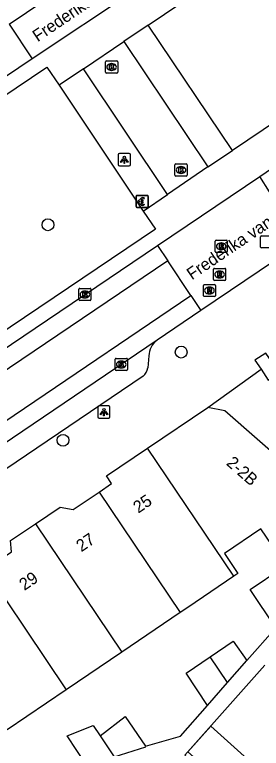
# Model space of a CAD drawing. Extents: x 159961 to 160856, y 382704 to 383353.
# Drawn here: x 160456.8 to 160477.2, y 382840.4 to 382900.9 of the extents above; entities that cross this region are included whole.
import ezdxf

# ---------------------------------------------------------------- set-up
doc = ezdxf.new("R2010")
doc.units = 0
for name, color, linetype in [('IMGEO_Betaalautomaat', 7, 'Continuous'), ('IMGEO_Boom', 7, 'Continuous'), ('IMGEO_Kolk', 7, 'Continuous'), ('IMGEO_Lichtpunt', 7, 'Continuous'), ('IMGEO_Openbare_ruimte_label', 7, 'Continuous'), ('IMGEO_Pand', 7, 'Continuous'), ('IMGEO_Pand_nummerreeks', 7, 'Continuous'), ('IMGEO_Rijbaan_lokaal_gesloten', 7, 'Continuous'), ('IMGEO_Rijbaan_lokaal_open', 7, 'Continuous'), ('IMGEO_Rioolput', 7, 'Continuous'), ('IMGEO_Voetpad_open', 7, 'Continuous')]:
    doc.layers.add(name, color=color, linetype=linetype)

msp = doc.modelspace()

# ---------------------------------------------------------------- linework, layer by layer
at = {"layer": 'IMGEO_Betaalautomaat'}
for p, q in [((160466.921, 382885.979), (160467.762, 382885.979)), ((160467.762, 382885.979), (160466.921, 382885.979)), ((160466.846, 382885.055), (160466.846, 382885.896)), ((160466.846, 382885.896), (160466.846, 382885.055)), ((160467.129, 382885.443), (160467.129, 382885.511)), ((160467.25, 382885.511), (160467.25, 382885.443)), ((160467.508, 382885.784), (160467.491, 382885.684)), ((160467.845, 382885.905), (160467.845, 382885.064)), ((160467.845, 382885.064), (160467.845, 382885.905)), ((160467.771, 382884.98), (160466.93, 382884.98)), ((160466.93, 382884.98), (160467.771, 382884.98)), ((160467.495, 382885.278), (160467.517, 382885.191))]:
    msp.add_line(p, q, dxfattribs=at)
for points in [[(160467.129, 382885.511), (160467.06, 382885.511), (160467.06, 382885.58), (160467.139, 382885.58)], [(160467.134, 382885.374), (160467.06, 382885.374), (160467.06, 382885.443), (160467.129, 382885.443)], [(160467.261, 382885.58), (160467.408, 382885.58), (160467.408, 382885.511), (160467.25, 382885.511)], [(160467.25, 382885.443), (160467.408, 382885.443), (160467.408, 382885.374), (160467.264, 382885.374)]]:
    msp.add_lwpolyline(points, dxfattribs=at)
for centre, radius, start, end in [((160466.924, 382885.902), 0.0779, 92.4484, 184.28452), ((160466.924, 382885.902), 0.0779, 92.4484, 184.28452), ((160467.768, 382885.902), 0.0779, 2.4484, 94.28452), ((160467.768, 382885.902), 0.0779, 2.4484, 94.28452), ((160467.395, 382885.429), 0.267, 191.80956, 297.03891), ((160467.422, 382885.504), 0.293, 73.01398, 165.01395), ((160467.428, 382885.517), 0.179, 69.32359, 159.56827), ((160467.428, 382885.444), 0.179, 202.76249, 291.86925), ((160466.924, 382885.058), 0.0779, 182.4484, 274.28452), ((160466.924, 382885.058), 0.0779, 182.4484, 274.28452), ((160467.768, 382885.058), 0.0779, 272.4484, 4.28452), ((160467.768, 382885.058), 0.0779, 272.4484, 4.28452)]:
    msp.add_arc(centre, radius, start, end, dxfattribs=at)
at = {"layer": 'IMGEO_Boom'}
for centre in [(160459.562, 382883.56), (160470.578, 382873.058), (160460.809, 382865.788)]:
    msp.add_circle(centre, 0.489, dxfattribs=at)
at = {"layer": 'IMGEO_Kolk'}
for p, q in [((160464.325, 382896.142), (160464.325, 382896.994)), ((160464.4, 382897.068), (160465.252, 382897.068)), ((160465.326, 382896.994), (160465.326, 382896.142)), ((160464.836, 382896.288), (160464.811, 382896.288)), ((160464.813, 382896.848), (160464.838, 382896.848)), ((160465.252, 382896.068), (160464.4, 382896.068)), ((160470.063, 382887.649), (160470.063, 382888.501)), ((160470.138, 382888.575), (160470.99, 382888.575)), ((160471.064, 382888.501), (160471.064, 382887.649)), ((160470.574, 382887.795), (160470.549, 382887.795)), ((160470.551, 382888.355), (160470.576, 382888.355)), ((160470.99, 382887.575), (160470.138, 382887.575)), ((160462.115, 382877.389), (160462.115, 382878.241)), ((160462.19, 382878.315), (160463.042, 382878.315)), ((160463.116, 382878.241), (160463.116, 382877.389)), ((160462.626, 382877.535), (160462.601, 382877.535)), ((160462.603, 382878.095), (160462.628, 382878.095)), ((160463.042, 382877.315), (160462.19, 382877.315)), ((160465.125, 382871.614), (160465.125, 382872.466)), ((160465.2, 382872.54), (160466.052, 382872.54)), ((160465.613, 382872.32), (160465.638, 382872.32)), ((160466.126, 382872.466), (160466.126, 382871.614)), ((160466.052, 382871.54), (160465.2, 382871.54)), ((160465.636, 382871.76), (160465.611, 382871.76))]:
    msp.add_line(p, q, dxfattribs=at)
for points in [[(160464.325, 382896.142), (160464.325, 382896.994)], [(160464.4, 382897.068), (160465.252, 382897.068)], [(160465.326, 382896.994), (160465.326, 382896.142)], [(160464.646, 382896.768), (160464.769, 382896.768), (160464.769, 382896.617), (160464.899, 382896.768), (160465.063, 382896.768), (160464.917, 382896.617), (160465.07, 382896.368), (160464.918, 382896.368), (160464.833, 382896.532), (160464.769, 382896.465), (160464.769, 382896.368), (160464.646, 382896.368), (160464.646, 382896.768)], [(160465.252, 382896.068), (160464.4, 382896.068)], [(160470.063, 382887.649), (160470.063, 382888.501)], [(160470.138, 382888.575), (160470.99, 382888.575)], [(160471.064, 382888.501), (160471.064, 382887.649)], [(160470.384, 382888.275), (160470.507, 382888.275), (160470.507, 382888.124), (160470.637, 382888.275), (160470.801, 382888.275), (160470.655, 382888.124), (160470.808, 382887.875), (160470.656, 382887.875), (160470.571, 382888.039), (160470.507, 382887.972), (160470.507, 382887.875), (160470.384, 382887.875), (160470.384, 382888.275)], [(160470.99, 382887.575), (160470.138, 382887.575)], [(160462.115, 382877.389), (160462.115, 382878.241)], [(160462.19, 382878.315), (160463.042, 382878.315)], [(160463.116, 382878.241), (160463.116, 382877.389)], [(160462.436, 382878.015), (160462.559, 382878.015), (160462.559, 382877.864), (160462.689, 382878.015), (160462.853, 382878.015), (160462.707, 382877.864), (160462.86, 382877.615), (160462.708, 382877.615), (160462.623, 382877.779), (160462.559, 382877.712), (160462.559, 382877.615), (160462.436, 382877.615), (160462.436, 382878.015)], [(160463.042, 382877.315), (160462.19, 382877.315)], [(160465.125, 382871.614), (160465.125, 382872.466)], [(160465.2, 382872.54), (160466.052, 382872.54)], [(160465.446, 382872.24), (160465.569, 382872.24), (160465.569, 382872.089), (160465.699, 382872.24), (160465.863, 382872.24), (160465.717, 382872.089), (160465.87, 382871.84), (160465.718, 382871.84), (160465.633, 382872.004), (160465.569, 382871.937), (160465.569, 382871.84), (160465.446, 382871.84), (160465.446, 382872.24)], [(160466.126, 382872.466), (160466.126, 382871.614)], [(160466.052, 382871.54), (160465.2, 382871.54)]]:
    msp.add_lwpolyline(points, dxfattribs=at)
for centre, start, end in [((160464.402, 382896.992), 91.55205, 178.44795), ((160464.402, 382896.992), 91.55205, 178.44795), ((160465.25, 382896.992), 1.55205, 88.44795), ((160465.25, 382896.992), 1.55205, 88.44795), ((160464.402, 382896.144), 181.55205, 268.44795), ((160464.402, 382896.144), 181.55205, 268.44795), ((160465.25, 382896.144), 271.55205, 358.44795), ((160465.25, 382896.144), 271.55205, 358.44795), ((160470.14, 382888.499), 91.55205, 178.44795), ((160470.14, 382888.499), 91.55205, 178.44795), ((160470.988, 382888.499), 1.55205, 88.44795), ((160470.988, 382888.499), 1.55205, 88.44795), ((160470.14, 382887.651), 181.55205, 268.44795), ((160470.14, 382887.651), 181.55205, 268.44795), ((160470.988, 382887.651), 271.55205, 358.44795), ((160470.988, 382887.651), 271.55205, 358.44795), ((160462.192, 382878.239), 91.55205, 178.44795), ((160462.192, 382878.239), 91.55205, 178.44795), ((160463.04, 382878.239), 1.55205, 88.44795), ((160463.04, 382878.239), 1.55205, 88.44795), ((160462.192, 382877.391), 181.55205, 268.44795), ((160462.192, 382877.391), 181.55205, 268.44795), ((160463.04, 382877.391), 271.55205, 358.44795), ((160463.04, 382877.391), 271.55205, 358.44795), ((160465.202, 382872.464), 91.55205, 178.44795), ((160465.202, 382872.464), 91.55205, 178.44795), ((160466.05, 382872.464), 1.55205, 88.44795), ((160466.05, 382872.464), 1.55205, 88.44795), ((160465.202, 382871.616), 181.55205, 268.44795), ((160465.202, 382871.616), 181.55205, 268.44795), ((160466.05, 382871.616), 271.55205, 358.44795), ((160466.05, 382871.616), 271.55205, 358.44795)]:
    msp.add_arc(centre, 0.0765, start, end, dxfattribs=at)
for centre, major_axis, ratio, start_param, end_param in [((160464.812, 382896.568), (-0.387, 0.002), 0.722429, 4.712389, 7.853982), ((160464.837, 382896.568), (-0.39, 0.002), 0.717154, 1.570796, 4.712389), ((160470.55, 382888.075), (-0.387, 0.002), 0.722429, 4.712389, 7.853982), ((160470.575, 382888.075), (-0.39, 0.002), 0.717154, 1.570796, 4.712389), ((160462.602, 382877.815), (-0.387, 0.002), 0.722429, 4.712389, 7.853982), ((160462.627, 382877.815), (-0.39, 0.002), 0.717154, 1.570796, 4.712389), ((160465.612, 382872.04), (-0.387, 0.002), 0.722429, 4.712389, 7.853982), ((160465.637, 382872.04), (-0.39, 0.002), 0.717154, 1.570796, 4.712389)]:
    msp.add_ellipse(centre, major_axis=major_axis, ratio=ratio, start_param=start_param, end_param=end_param, dxfattribs=at)
at = {"layer": 'IMGEO_Lichtpunt'}
for p, q in [((160465.38, 382889.33), (160465.38, 382888.523)), ((160465.38, 382889.33), (160465.38, 382888.523)), ((160466.282, 382889.425), (160465.474, 382889.425)), ((160466.282, 382889.425), (160465.474, 382889.425)), ((160466.376, 382888.523), (160466.376, 382889.33)), ((160466.376, 382888.523), (160466.376, 382889.33)), ((160465.474, 382888.429), (160466.282, 382888.429)), ((160465.474, 382888.429), (160466.282, 382888.429)), ((160463.689, 382868.522), (160463.689, 382867.715)), ((160463.689, 382868.522), (160463.689, 382867.715)), ((160464.591, 382868.617), (160463.783, 382868.617)), ((160464.591, 382868.617), (160463.783, 382868.617)), ((160464.685, 382867.715), (160464.685, 382868.522)), ((160464.685, 382867.715), (160464.685, 382868.522)), ((160463.783, 382867.621), (160464.591, 382867.621)), ((160463.783, 382867.621), (160464.591, 382867.621))]:
    msp.add_line(p, q, dxfattribs=at)
for points in [[(160465.754, 382888.994), (160465.793, 382888.966), (160465.605, 382888.704), (160465.567, 382888.731), (160465.754, 382888.994)], [(160465.856, 382888.946), (160465.903, 382888.946), (160465.903, 382888.624), (160465.856, 382888.624), (160465.856, 382888.946)], [(160465.966, 382888.966), (160466.004, 382888.993), (160466.191, 382888.731), (160466.152, 382888.703), (160465.966, 382888.966)], [(160464.063, 382868.186), (160464.102, 382868.158), (160463.914, 382867.896), (160463.876, 382867.923), (160464.063, 382868.186)], [(160464.165, 382868.138), (160464.212, 382868.138), (160464.212, 382867.816), (160464.165, 382867.816), (160464.165, 382868.138)], [(160464.275, 382868.158), (160464.313, 382868.185), (160464.5, 382867.923), (160464.461, 382867.895), (160464.275, 382868.158)]]:
    msp.add_lwpolyline(points, dxfattribs=at)
for centre in [(160465.879, 382889.128), (160464.188, 382868.32)]:
    msp.add_circle(centre, 0.0994, dxfattribs=at)
for centre, start, end in [((160465.474, 382889.33), 90, 180), ((160465.474, 382889.33), 90, 180), ((160466.282, 382889.33), 0, 90), ((160466.282, 382889.33), 0, 90), ((160465.474, 382888.523), 180, 270), ((160465.474, 382888.523), 180, 270), ((160466.282, 382888.523), 270, 0), ((160466.282, 382888.523), 270, 360), ((160463.783, 382868.522), 90, 180), ((160463.783, 382868.522), 90, 180), ((160464.591, 382868.522), 0, 90), ((160464.591, 382868.522), 0, 90), ((160463.783, 382867.715), 180, 270), ((160463.783, 382867.715), 180, 270), ((160464.591, 382867.715), 270, 0), ((160464.591, 382867.715), 270, 360)]:
    msp.add_arc(centre, 0.0946, start, end, dxfattribs=at)
at = {"layer": 'IMGEO_Pand'}
for points in [[(160467.797, 382865.145), (160472.77, 382868.495)], [(160483.777, 382859.83), (160481.769, 382861.577), (160474.198, 382868.217), (160472.77, 382868.495)], [(160463.793, 382861.513), (160464.827, 382862.21), (160464.394, 382862.853), (160467.797, 382865.145)], [(160474.932, 382854.583), (160467.797, 382865.145)], [(160458.53, 382858.9), (160460.583, 382860.283), (160461.657, 382860.074), (160463.793, 382861.513)], [(160463.793, 382861.513), (160470.498, 382851.586)], [(160483.777, 382859.83), (160478.61, 382856.349), (160477.173, 382858.481), (160474.156, 382856.449), (160475.263, 382854.807), (160474.932, 382854.583)], [(160454.378, 382855.122), (160456.54, 382856.579), (160456.475, 382857.516), (160458.53, 382858.9)], [(160458.53, 382858.9), (160465.674, 382848.324)], [(160454.378, 382855.122), (160461.072, 382845.213)], [(160478.394, 382850.329), (160476.277, 382853.471), (160478.895, 382855.249), (160480.557, 382852.785)], [(160474.932, 382854.583), (160471.121, 382852.007), (160470.498, 382851.586)], [(160470.498, 382851.586), (160465.674, 382848.324)], [(160472.968, 382847.93), (160474.87, 382849.21), (160476.008, 382847.62)], [(160465.674, 382848.324), (160461.072, 382845.213)], [(160472.744, 382843.915), (160470.975, 382846.589), (160472.968, 382847.93)], [(160474.406, 382845.801), (160472.968, 382847.93)], [(160474.406, 382845.801), (160476.008, 382847.62)], [(160472.744, 382843.915), (160474.406, 382845.801)], [(160461.072, 382845.213), (160456.193, 382841.915)], [(160463.867, 382841.404), (160465.955, 382843.007), (160467.613, 382840.552)], [(160462.671, 382839.141), (160461.67, 382840.623), (160461.423, 382840.988), (160461.146, 382841.4), (160463.294, 382842.253), (160463.867, 382841.404)], [(160471.138, 382840.098), (160475.277, 382836.401), (160477.162, 382838.512), (160473.023, 382842.209), (160471.138, 382840.098)], [(160463.867, 382841.404), (160465.036, 382839.674)], [(160465.036, 382839.674), (160467.645, 382840.505), (160467.613, 382840.552)]]:
    msp.add_lwpolyline(points, dxfattribs=at)
at = {"layer": 'IMGEO_Rijbaan_lokaal_gesloten'}
for points in [[(160477.075, 382887.533), (160480.304, 382889.735)], [(160427.286, 382854.001), (160468.612, 382881.856)], [(160469.463, 382880.579), (160428.137, 382852.75)], [(160430.099, 382849.865), (160471.37, 382877.716)], [(160472.191, 382876.484), (160468.585, 382874.039)], [(160468.585, 382874.039), (160433.459, 382850.325)]]:
    msp.add_lwpolyline(points, dxfattribs=at)
at = {"layer": 'IMGEO_Rijbaan_lokaal_open'}
for points in [[(160456.356, 382900.103), (160464.776, 382905.783)], [(160466.706, 382902.882), (160458.264, 382897.258)], [(160456.356, 382900.103), (160458.264, 382897.258)], [(160462.489, 382896.421), (160465.846, 382898.668)], [(160465.846, 382898.668), (160472.772, 382888.331)], [(160458.264, 382897.258), (160421.52, 382872.518), (160415.611, 382868.38)], [(160469.445, 382886.045), (160462.489, 382896.421)], [(160472.772, 382888.331), (160469.445, 382886.045)], [(160468.612, 382881.856), (160477.075, 382887.533)], [(160477.885, 382886.287), (160477.075, 382887.533)], [(160468.612, 382881.856), (160469.463, 382880.579)], [(160480.656, 382882.178), (160472.191, 382876.484)], [(160471.37, 382877.716), (160469.463, 382880.579)], [(160471.37, 382877.716), (160472.191, 382876.484)]]:
    msp.add_lwpolyline(points, dxfattribs=at)
at = {"layer": 'IMGEO_Rioolput'}
for p, q in [((160477.129, 382881.726), (160477.129, 382882.578)), ((160477.204, 382882.652), (160478.056, 382882.652)), ((160473.386, 382881.352), (160473.386, 382882.204)), ((160473.461, 382882.278), (160474.313, 382882.278)), ((160473.874, 382882.058), (160473.899, 382882.058)), ((160474.387, 382882.204), (160474.387, 382881.352)), ((160474.313, 382881.278), (160473.461, 382881.278)), ((160473.897, 382881.498), (160473.872, 382881.498)), ((160478.056, 382881.652), (160477.204, 382881.652)), ((160473.327, 382879.962), (160474.179, 382879.962)), ((160473.252, 382879.036), (160473.252, 382879.888)), ((160473.74, 382879.742), (160473.765, 382879.742)), ((160474.253, 382879.888), (160474.253, 382879.036)), ((160474.179, 382878.962), (160473.327, 382878.962)), ((160473.763, 382879.182), (160473.738, 382879.182)), ((160472.413, 382877.713), (160472.413, 382878.565)), ((160472.488, 382878.639), (160473.34, 382878.639)), ((160472.901, 382878.419), (160472.926, 382878.419)), ((160473.414, 382878.565), (160473.414, 382877.713)), ((160473.34, 382877.639), (160472.488, 382877.639)), ((160472.924, 382877.859), (160472.899, 382877.859))]:
    msp.add_line(p, q, dxfattribs=at)
for points in [[(160477.129, 382881.726), (160477.129, 382882.578)], [(160477.204, 382882.652), (160478.056, 382882.652)], [(160473.386, 382881.352), (160473.386, 382882.204)], [(160473.461, 382882.278), (160474.313, 382882.278)], [(160473.975, 382881.976), (160473.723, 382881.978), (160473.723, 382881.578)], [(160473.723, 382881.578), (160473.847, 382881.578), (160473.847, 382881.74), (160473.858, 382881.74)], [(160473.901, 382881.897), (160473.847, 382881.897), (160473.847, 382881.816)], [(160473.847, 382881.816), (160473.899, 382881.816)], [(160474.387, 382882.204), (160474.387, 382881.352)], [(160474.313, 382881.278), (160473.461, 382881.278)], [(160473.905, 382881.711), (160473.976, 382881.578), (160474.116, 382881.578), (160474.051, 382881.704)], [(160478.056, 382881.652), (160477.204, 382881.652)], [(160473.327, 382879.962), (160474.179, 382879.962)], [(160473.252, 382879.036), (160473.252, 382879.888)], [(160473.841, 382879.66), (160473.589, 382879.662), (160473.589, 382879.262)], [(160473.589, 382879.262), (160473.713, 382879.262), (160473.713, 382879.424), (160473.724, 382879.424)], [(160473.767, 382879.581), (160473.713, 382879.581), (160473.713, 382879.5)], [(160473.713, 382879.5), (160473.765, 382879.5)], [(160473.771, 382879.395), (160473.842, 382879.262), (160473.982, 382879.262), (160473.917, 382879.388)], [(160474.253, 382879.888), (160474.253, 382879.036)], [(160474.179, 382878.962), (160473.327, 382878.962)], [(160472.413, 382877.713), (160472.413, 382878.565)], [(160472.488, 382878.639), (160473.34, 382878.639)], [(160473.002, 382878.337), (160472.75, 382878.339), (160472.75, 382877.939)], [(160472.928, 382878.258), (160472.874, 382878.258), (160472.874, 382878.177)], [(160472.874, 382878.177), (160472.926, 382878.177)], [(160473.414, 382878.565), (160473.414, 382877.713)], [(160473.34, 382877.639), (160472.488, 382877.639)], [(160472.75, 382877.939), (160472.874, 382877.939), (160472.874, 382878.101), (160472.885, 382878.101)], [(160472.932, 382878.072), (160473.003, 382877.939), (160473.143, 382877.939), (160473.078, 382878.065)]]:
    msp.add_lwpolyline(points, dxfattribs=at)
for centre, radius, start, end in [((160477.206, 382882.576), 0.0765, 91.55205, 178.44795), ((160477.206, 382882.576), 0.0765, 91.55205, 178.44795), ((160473.463, 382882.202), 0.0765, 91.55205, 178.44795), ((160473.463, 382882.202), 0.0765, 91.55205, 178.44795), ((160473.857, 382881.687), 0.0533, 26.02933, 88.69889), ((160473.883, 382882.005), 0.19, 274.7715, 282.96867), ((160473.907, 382881.801), 0.0964, 77.00612, 93.18647), ((160473.921, 382881.858), 0.0378, 276.66336, 79.67722), ((160473.974, 382881.866), 0.109, 350.36119, 89.41601), ((160473.972, 382881.866), 0.112, 277.58423, 350.98172), ((160473.956, 382881.651), 0.108, 29.51342, 73.79051), ((160474.311, 382882.202), 0.0765, 1.55205, 88.44795), ((160474.311, 382882.202), 0.0765, 1.55205, 88.44795), ((160473.463, 382881.354), 0.0765, 181.55205, 268.44795), ((160473.463, 382881.354), 0.0765, 181.55205, 268.44795), ((160474.311, 382881.354), 0.0765, 271.55205, 358.44795), ((160474.311, 382881.354), 0.0765, 271.55205, 358.44795), ((160477.206, 382881.728), 0.0765, 181.55205, 268.44795), ((160477.206, 382881.728), 0.0765, 181.55205, 268.44795), ((160473.329, 382879.886), 0.0765, 91.55205, 178.44795), ((160473.329, 382879.886), 0.0765, 91.55205, 178.44795), ((160474.177, 382879.886), 0.0765, 1.55205, 88.44795), ((160474.177, 382879.886), 0.0765, 1.55205, 88.44795), ((160473.723, 382879.371), 0.0533, 26.02933, 88.69889), ((160473.749, 382879.689), 0.19, 274.7715, 282.96867), ((160473.773, 382879.485), 0.0964, 77.00612, 93.18647), ((160473.787, 382879.542), 0.0378, 276.66336, 79.67722), ((160473.84, 382879.55), 0.109, 350.36119, 89.41601), ((160473.838, 382879.55), 0.112, 277.58423, 350.98172), ((160473.822, 382879.335), 0.108, 29.51342, 73.79051), ((160473.329, 382879.038), 0.0765, 181.55205, 268.44795), ((160473.329, 382879.038), 0.0765, 181.55205, 268.44795), ((160474.177, 382879.038), 0.0765, 271.55205, 358.44795), ((160474.177, 382879.038), 0.0765, 271.55205, 358.44795), ((160472.49, 382878.563), 0.0765, 91.55205, 178.44795), ((160472.49, 382878.563), 0.0765, 91.55205, 178.44795), ((160472.91, 382878.366), 0.19, 274.7715, 282.96867), ((160472.934, 382878.162), 0.0964, 77.00612, 93.18647), ((160472.948, 382878.219), 0.0378, 276.66336, 79.67722), ((160473.001, 382878.227), 0.109, 350.36119, 89.41601), ((160472.999, 382878.227), 0.112, 277.58423, 350.98172), ((160472.983, 382878.012), 0.108, 29.51342, 73.79051), ((160473.338, 382878.563), 0.0765, 1.55205, 88.44795), ((160473.338, 382878.563), 0.0765, 1.55205, 88.44795), ((160472.49, 382877.715), 0.0765, 181.55205, 268.44795), ((160472.49, 382877.715), 0.0765, 181.55205, 268.44795), ((160472.884, 382878.048), 0.0533, 26.02933, 88.69889), ((160473.338, 382877.715), 0.0765, 271.55205, 358.44795), ((160473.338, 382877.715), 0.0765, 271.55205, 358.44795)]:
    msp.add_arc(centre, radius, start, end, dxfattribs=at)
for centre, major_axis, ratio, start_param, end_param in [((160473.873, 382881.778), (-0.387, 0.002), 0.722429, 4.712389, 7.853982), ((160473.898, 382881.778), (-0.39, 0.002), 0.717154, 1.570796, 4.712389), ((160473.739, 382879.462), (-0.387, 0.002), 0.722429, 4.712389, 7.853982), ((160473.764, 382879.462), (-0.39, 0.002), 0.717154, 1.570796, 4.712389), ((160472.9, 382878.139), (-0.387, 0.002), 0.722429, 4.712389, 7.853982), ((160472.925, 382878.139), (-0.39, 0.002), 0.717154, 1.570796, 4.712389)]:
    msp.add_ellipse(centre, major_axis=major_axis, ratio=ratio, start_param=start_param, end_param=end_param, dxfattribs=at)
at = {"layer": 'IMGEO_Voetpad_open'}
for points in [[(160467.857, 382900.011), (160495.193, 382918.403)], [(160502.13, 382908.071), (160500, 382906.637), (160474.811, 382889.677)], [(160467.857, 382900.011), (160465.846, 382898.668)], [(160474.811, 382889.677), (160467.857, 382900.011)], [(160435.03, 382880.147), (160459.475, 382896.568), (160460.477, 382895.074)], [(160462.489, 382896.421), (160460.477, 382895.074)], [(160460.477, 382895.074), (160467.44, 382884.688)], [(160472.772, 382888.331), (160474.811, 382889.677)], [(160467.44, 382884.688), (160469.445, 382886.045)], [(160467.44, 382884.688), (160468.445, 382883.188), (160445.597, 382867.827), (160445.107, 382868.54), (160443.538, 382867.502)], [(160467.905, 382872.742), (160467.815, 382871.756)], [(160478.069, 382872.247), (160477.573, 382872.981), (160476.677, 382872.393), (160477.176, 382871.64)], [(160477.176, 382871.64), (160477.774, 382870.737), (160478.67, 382871.359), (160478.069, 382872.247)], [(160472.77, 382868.495), (160477.176, 382871.64)], [(160467.434, 382871.073), (160436.689, 382850.318)], [(160476.008, 382847.62), (160478.394, 382850.329)], [(160477.497, 382847.249), (160470.874, 382839.83), (160475.06, 382835.968), (160478.962, 382832.368), (160482.656, 382828.781), (160485.317, 382826.413)], [(160467.613, 382840.552), (160470.511, 382841.38), (160472.744, 382843.915)]]:
    msp.add_lwpolyline(points, dxfattribs=at)
for centre, radius, start, end in [((160469.542, 382872.711), 1.637, 125.76304, 178.9021), ((160466.626, 382871.971), 1.208, 311.9606, 349.73095)]:
    msp.add_arc(centre, radius, start, end, dxfattribs=at)

# ---------------------------------------------------------------- texts
at = {"layer": 'IMGEO_Openbare_ruimte_label'}
for p in [(160458.715, 382898.604), (160471.462, 382878.971)]:
    msp.add_text('Frederika van Pruisenweg', height=1, rotation=34.07161, dxfattribs=at).set_placement(p)
at = {"layer": 'IMGEO_Pand_nummerreeks'}
for s, rotation, p in [('2-2B', 318.74824, (160474.239, 382863.818)), ('25', 34.09287, (160467.03, 382859.73)), ('27', 34.09287, (160462.321, 382856.543)), ('29', 34.09287, (160457.613, 382853.356))]:
    msp.add_text(s, height=1, rotation=rotation, dxfattribs=at).set_placement(p)

doc.saveas('drawing.dxf')
